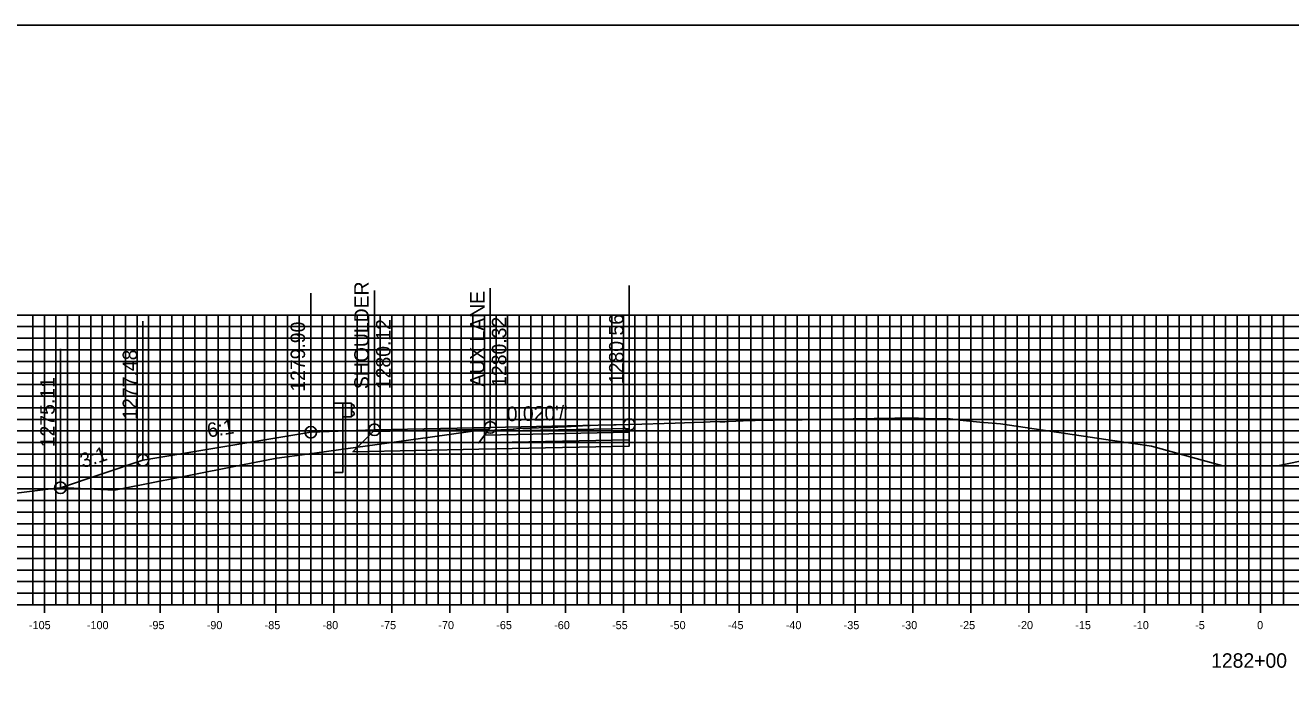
# Model space of a CAD drawing. Extents: x 674939 to 678919, y 750652 to 765176.
# Drawn here: x 678641.9 to 678751.2, y 763049.7 to 763106.3 of the extents above; entities that cross this region are included whole.
import ezdxf

# ---------------------------------------------------------------- set-up
doc = ezdxf.new("R2010")
doc.units = 0
for name, color, linetype in [('R_Alt Surface', 7, 'Continuous'), ('R_Axis', 7, 'Continuous'), ('R_Axis Annot', 7, 'Continuous'), ('R_Exist Surface', 7, 'Continuous'), ('R_Fin Surface', 7, 'Continuous'), ('R_Grid', 7, 'Continuous'), ('R_Guardrail', 7, 'Continuous'), ('R_No Plot', 7, 'Continuous'), ('R_Proposed Const Limits', 7, 'Continuous'), ('R_Xsect Elev', 7, 'Continuous'), ('R_Xsect Slope', 7, 'Continuous')]:
    doc.layers.add(name, color=color, linetype=linetype)

msp = doc.modelspace()

# ---------------------------------------------------------------- linework, layer by layer
at = {"layer": 'R_Alt Surface'}
msp.add_lwpolyline([(678694.04, 763070.52), (678694.04, 763069.98), (678681.04, 763069.72), (678670.17, 763069.5), (678671.92, 763071.25)], dxfattribs=at)
for points in [[(678694.04, 763071.18), (678694.04, 763070.52), (678681.04, 763070.26), (678681.54, 763070.93)], [(678694.04, 763071.51), (678694.04, 763071.18), (678681.54, 763070.93), (678681.79, 763071.26)]]:
    msp.add_lwpolyline(points, close=True, dxfattribs=at)
at = {"layer": 'R_Axis'}
for p, q in [((678643.53, 763055.59), (678643.53, 763056.99)), ((678648.53, 763055.59), (678648.53, 763056.99)), ((678653.53, 763055.59), (678653.53, 763056.99)), ((678658.53, 763055.59), (678658.53, 763056.99)), ((678663.53, 763055.59), (678663.53, 763056.99)), ((678668.53, 763055.59), (678668.53, 763056.99)), ((678673.53, 763055.59), (678673.53, 763056.99)), ((678678.53, 763055.59), (678678.53, 763056.99)), ((678683.53, 763055.59), (678683.53, 763056.99)), ((678688.53, 763055.59), (678688.53, 763056.99)), ((678693.53, 763055.59), (678693.53, 763056.99)), ((678698.53, 763055.59), (678698.53, 763056.99)), ((678703.53, 763055.59), (678703.53, 763056.99)), ((678708.53, 763055.59), (678708.53, 763056.99)), ((678713.53, 763055.59), (678713.53, 763056.99)), ((678718.53, 763055.59), (678718.53, 763056.99)), ((678723.53, 763055.59), (678723.53, 763056.99)), ((678728.53, 763055.59), (678728.53, 763056.99)), ((678733.53, 763055.59), (678733.53, 763056.99)), ((678738.53, 763055.59), (678738.53, 763056.99)), ((678743.53, 763055.59), (678743.53, 763056.99)), ((678748.53, 763055.59), (678748.53, 763056.99)), ((678598.53, 763056.29), (678898.53, 763056.29))]:
    msp.add_line(p, q, dxfattribs=at)
at = {"layer": 'R_Exist Surface'}
msp.add_lwpolyline([(678641.1, 763065.92), (678643.85, 763066.27), (678644.9, 763066.39), (678646.08, 763066.35), (678649.58, 763066.17), (678653.35, 763066.94), (678655.72, 763067.4), (678660.49, 763068.34), (678663.61, 763068.94), (678666.22, 763069.29), (678672.27, 763070.11), (678676.85, 763070.76), (678680.52, 763071.28), (678682.39, 763071.35), (678684.01, 763071.44), (678684.09, 763071.45), (678684.46, 763071.49), (678685.54, 763071.53), (678686.89, 763071.59), (678687.01, 763071.58), (678687.26, 763071.6), (678687.87, 763071.62), (678689.03, 763071.68), (678690.01, 763071.73), (678691.36, 763071.78), (678692.91, 763071.82), (678694.03, 763071.84), (678694.04, 763071.84), (678695.12, 763071.88), (678697.06, 763071.93), (678697.99, 763071.95), (678700.44, 763072.06), (678701.6, 763072.1), (678701.85, 763072.08), (678702.09, 763072.09), (678702.21, 763072.09), (678702.29, 763072.07), (678702.54, 763072.1), (678702.61, 763072.12), (678703.86, 763072.16), (678705.94, 763072.22), (678706.55, 763072.21), (678708.96, 763072.24), (678711.52, 763072.3), (678715.19, 763072.37), (678716.98, 763072.4), (678717.77, 763072.4), (678718.63, 763072.39), (678718.78, 763072.39), (678719.01, 763072.39), (678719.62, 763072.36), (678720.01, 763072.35), (678720.64, 763072.34), (678721.74, 763072.33), (678721.97, 763072.31), (678722.34, 763072.27), (678722.48, 763072.25), (678722.58, 763072.22), (678724.3, 763072.05), (678726.09, 763071.91), (678735.97, 763070.45), (678739.12, 763069.97), (678743.52, 763068.77), (678745.3, 763068.28), (678749.84, 763068.28), (678750.02, 763068.28), (678752.94, 763068.88)], dxfattribs=at)
at = {"layer": 'R_Fin Surface'}
for points in [[(678644.92, 763066.39), (678652.04, 763068.77), (678666.54, 763071.18), (678672.04, 763071.4), (678682.04, 763071.6), (678694.04, 763071.84)], [(678672.04, 763071.4), (678666.54, 763071.18)], [(678672.04, 763071.4), (678682.04, 763071.6), (678694.04, 763071.84)]]:
    msp.add_lwpolyline(points, dxfattribs=at)
for points in [[(678682.04, 763071.6), (678672.04, 763071.4), (678671.92, 763071.25), (678681.92, 763071.44)], [(678694.04, 763071.84), (678694.04, 763071.51), (678681.79, 763071.26), (678682.04, 763071.6)]]:
    msp.add_lwpolyline(points, close=True, dxfattribs=at)
at = {"layer": 'R_Grid'}
for p, q in [((678598.53, 763081.29), (678898.53, 763081.29)), ((678642.53, 763056.29), (678642.53, 763081.29)), ((678643.53, 763056.29), (678643.53, 763081.29)), ((678644.53, 763056.29), (678644.53, 763081.29)), ((678645.53, 763056.29), (678645.53, 763081.29)), ((678646.53, 763056.29), (678646.53, 763081.29)), ((678647.53, 763056.29), (678647.53, 763081.29)), ((678648.53, 763056.29), (678648.53, 763081.29)), ((678649.53, 763056.29), (678649.53, 763081.29)), ((678650.53, 763056.29), (678650.53, 763081.29)), ((678651.53, 763056.29), (678651.53, 763081.29)), ((678652.53, 763056.29), (678652.53, 763081.29)), ((678653.53, 763056.29), (678653.53, 763081.29)), ((678654.53, 763056.29), (678654.53, 763081.29)), ((678655.53, 763056.29), (678655.53, 763081.29)), ((678656.53, 763056.29), (678656.53, 763081.29)), ((678657.53, 763056.29), (678657.53, 763081.29)), ((678658.53, 763056.29), (678658.53, 763081.29)), ((678659.53, 763056.29), (678659.53, 763081.29)), ((678660.53, 763056.29), (678660.53, 763081.29)), ((678661.53, 763056.29), (678661.53, 763081.29)), ((678662.53, 763056.29), (678662.53, 763081.29)), ((678663.53, 763056.29), (678663.53, 763081.29)), ((678664.53, 763056.29), (678664.53, 763081.29)), ((678665.53, 763056.29), (678665.53, 763081.29)), ((678666.53, 763056.29), (678666.53, 763081.29)), ((678667.53, 763056.29), (678667.53, 763081.29)), ((678668.53, 763056.29), (678668.53, 763081.29)), ((678669.53, 763056.29), (678669.53, 763081.29)), ((678670.53, 763056.29), (678670.53, 763081.29)), ((678671.53, 763056.29), (678671.53, 763081.29)), ((678672.53, 763056.29), (678672.53, 763081.29)), ((678673.53, 763056.29), (678673.53, 763081.29)), ((678674.53, 763056.29), (678674.53, 763081.29)), ((678675.53, 763056.29), (678675.53, 763081.29)), ((678676.53, 763056.29), (678676.53, 763081.29)), ((678677.53, 763056.29), (678677.53, 763081.29)), ((678678.53, 763056.29), (678678.53, 763081.29)), ((678679.53, 763056.29), (678679.53, 763081.29)), ((678680.53, 763056.29), (678680.53, 763081.29)), ((678681.53, 763056.29), (678681.53, 763081.29)), ((678682.53, 763056.29), (678682.53, 763081.29)), ((678683.53, 763056.29), (678683.53, 763081.29)), ((678684.53, 763056.29), (678684.53, 763081.29)), ((678685.53, 763056.29), (678685.53, 763081.29)), ((678686.53, 763056.29), (678686.53, 763081.29)), ((678687.53, 763056.29), (678687.53, 763081.29)), ((678688.53, 763056.29), (678688.53, 763081.29)), ((678689.53, 763056.29), (678689.53, 763081.29)), ((678690.53, 763056.29), (678690.53, 763081.29)), ((678691.53, 763056.29), (678691.53, 763081.29)), ((678692.53, 763056.29), (678692.53, 763081.29)), ((678693.53, 763056.29), (678693.53, 763081.29)), ((678694.53, 763056.29), (678694.53, 763081.29)), ((678695.53, 763056.29), (678695.53, 763081.29)), ((678696.53, 763056.29), (678696.53, 763081.29)), ((678697.53, 763056.29), (678697.53, 763081.29)), ((678698.53, 763056.29), (678698.53, 763081.29)), ((678699.53, 763056.29), (678699.53, 763081.29)), ((678700.53, 763056.29), (678700.53, 763081.29)), ((678701.53, 763056.29), (678701.53, 763081.29)), ((678702.53, 763056.29), (678702.53, 763081.29)), ((678703.53, 763056.29), (678703.53, 763081.29)), ((678704.53, 763056.29), (678704.53, 763081.29)), ((678705.53, 763056.29), (678705.53, 763081.29)), ((678706.53, 763056.29), (678706.53, 763081.29)), ((678707.53, 763056.29), (678707.53, 763081.29)), ((678708.53, 763056.29), (678708.53, 763081.29)), ((678709.53, 763056.29), (678709.53, 763081.29)), ((678710.53, 763056.29), (678710.53, 763081.29)), ((678711.53, 763056.29), (678711.53, 763081.29)), ((678712.53, 763056.29), (678712.53, 763081.29)), ((678713.53, 763056.29), (678713.53, 763081.29)), ((678714.53, 763056.29), (678714.53, 763081.29)), ((678715.53, 763056.29), (678715.53, 763081.29)), ((678716.53, 763056.29), (678716.53, 763081.29)), ((678717.53, 763056.29), (678717.53, 763081.29)), ((678718.53, 763056.29), (678718.53, 763081.29)), ((678719.53, 763056.29), (678719.53, 763081.29)), ((678720.53, 763056.29), (678720.53, 763081.29)), ((678721.53, 763056.29), (678721.53, 763081.29)), ((678722.53, 763056.29), (678722.53, 763081.29)), ((678723.53, 763056.29), (678723.53, 763081.29)), ((678724.53, 763056.29), (678724.53, 763081.29)), ((678725.53, 763056.29), (678725.53, 763081.29)), ((678726.53, 763056.29), (678726.53, 763081.29)), ((678727.53, 763056.29), (678727.53, 763081.29)), ((678728.53, 763056.29), (678728.53, 763081.29)), ((678729.53, 763056.29), (678729.53, 763081.29)), ((678730.53, 763056.29), (678730.53, 763081.29)), ((678731.53, 763056.29), (678731.53, 763081.29)), ((678732.53, 763056.29), (678732.53, 763081.29)), ((678733.53, 763056.29), (678733.53, 763081.29)), ((678734.53, 763056.29), (678734.53, 763081.29)), ((678735.53, 763056.29), (678735.53, 763081.29)), ((678736.53, 763056.29), (678736.53, 763081.29)), ((678737.53, 763056.29), (678737.53, 763081.29)), ((678738.53, 763056.29), (678738.53, 763081.29)), ((678739.53, 763056.29), (678739.53, 763081.29)), ((678740.53, 763056.29), (678740.53, 763081.29)), ((678741.53, 763056.29), (678741.53, 763081.29)), ((678742.53, 763056.29), (678742.53, 763081.29)), ((678743.53, 763056.29), (678743.53, 763081.29)), ((678744.53, 763056.29), (678744.53, 763081.29)), ((678745.53, 763056.29), (678745.53, 763081.29)), ((678746.53, 763056.29), (678746.53, 763081.29)), ((678747.53, 763056.29), (678747.53, 763081.29)), ((678748.53, 763056.29), (678748.53, 763081.29)), ((678749.53, 763056.29), (678749.53, 763081.29)), ((678750.53, 763056.29), (678750.53, 763081.29)), ((678598.53, 763080.29), (678898.53, 763080.29)), ((678598.53, 763079.29), (678898.53, 763079.29)), ((678598.53, 763078.29), (678898.53, 763078.29)), ((678598.53, 763077.29), (678898.53, 763077.29)), ((678598.53, 763076.29), (678898.53, 763076.29)), ((678598.53, 763075.29), (678898.53, 763075.29)), ((678598.53, 763074.29), (678898.53, 763074.29)), ((678598.53, 763073.29), (678898.53, 763073.29)), ((678598.53, 763072.29), (678898.53, 763072.29)), ((678598.53, 763071.29), (678898.53, 763071.29)), ((678598.53, 763070.29), (678898.53, 763070.29)), ((678598.53, 763069.29), (678898.53, 763069.29)), ((678598.53, 763068.29), (678898.53, 763068.29)), ((678598.53, 763067.29), (678898.53, 763067.29)), ((678598.53, 763066.29), (678898.53, 763066.29)), ((678598.53, 763065.29), (678898.53, 763065.29)), ((678598.53, 763064.29), (678898.53, 763064.29)), ((678598.53, 763063.29), (678898.53, 763063.29)), ((678598.53, 763062.29), (678898.53, 763062.29)), ((678598.53, 763061.29), (678898.53, 763061.29)), ((678598.53, 763060.29), (678898.53, 763060.29)), ((678598.53, 763059.29), (678898.53, 763059.29)), ((678598.53, 763058.29), (678898.53, 763058.29)), ((678598.53, 763057.29), (678898.53, 763057.29)), ((678598.53, 763056.29), (678898.53, 763056.29))]:
    msp.add_line(p, q, dxfattribs=at)
at = {"layer": 'R_Guardrail'}
for points in [[(678669.29, 763073.68), (678668.54, 763073.68), (678668.54, 763071.26), (678669.29, 763071.29)], [(678670.04, 763073.68), (678669.29, 763073.68), (678669.29, 763072.5), (678670.04, 763072.5)], [(678670.04, 763073.6), (678670.14, 763073.58), (678670.28, 763073.48), (678670.28, 763073.34), (678670.06, 763073.14), (678670.06, 763073.05), (678670.28, 763072.85), (678670.28, 763072.7), (678670.14, 763072.6), (678670.04, 763072.58)]]:
    msp.add_lwpolyline(points, close=True, dxfattribs=at)
for points in [[(678669.29, 763067.71), (678669.29, 763071.29), (678668.54, 763071.26), (678668.54, 763067.71)], [(678669.29, 763067.71), (678668.54, 763067.71)]]:
    msp.add_lwpolyline(points, dxfattribs=at)
at = {"layer": 'R_No Plot'}
msp.add_lwpolyline([(678578.53, 762886.29), (678918.53, 762886.29), (678918.53, 763106.29), (678578.53, 763106.29)], close=True, dxfattribs=at)
for centre in [(678694.04, 763071.84), (678666.54, 763071.18), (678672.04, 763071.4), (678682.04, 763071.6), (678652.04, 763068.77), (678644.92, 763066.39)]:
    msp.add_circle(centre, 0.5, dxfattribs=at)
at = {"layer": 'R_Proposed Const Limits'}
msp.add_lwpolyline([(678666.54, 763071.18), (678652.04, 763068.77), (678644.92, 763066.39)], dxfattribs=at)
at = {"layer": 'R_Xsect Elev'}
for p, q in [((678666.54, 763071.18), (678666.54, 763083.18)), ((678672.04, 763071.4), (678672.04, 763083.4)), ((678682.04, 763071.6), (678682.04, 763083.6)), ((678694.04, 763071.84), (678694.04, 763083.84)), ((678652.04, 763068.77), (678652.04, 763080.77)), ((678644.92, 763066.39), (678644.92, 763078.39))]:
    msp.add_line(p, q, dxfattribs=at)

# ---------------------------------------------------------------- texts
at = {"layer": 'R_Axis Annot'}
for s, height, p in [('-105', 0.7, (678642.2, 763054.19)), ('-100', 0.7, (678647.2, 763054.19)), ('-95', 0.7, (678652.55, 763054.19)), ('-90', 0.7, (678657.55, 763054.19)), ('-85', 0.7, (678662.55, 763054.19)), ('-80', 0.7, (678667.55, 763054.19)), ('-75', 0.7, (678672.55, 763054.19)), ('-70', 0.7, (678677.55, 763054.19)), ('-65', 0.7, (678682.55, 763054.19)), ('-60', 0.7, (678687.55, 763054.19)), ('-55', 0.7, (678692.55, 763054.19)), ('-50', 0.7, (678697.55, 763054.19)), ('-45', 0.7, (678702.55, 763054.19)), ('-40', 0.7, (678707.55, 763054.19)), ('-35', 0.7, (678712.55, 763054.19)), ('-30', 0.7, (678717.55, 763054.19)), ('-25', 0.7, (678722.55, 763054.19)), ('-20', 0.7, (678727.55, 763054.19)), ('-15', 0.7, (678732.55, 763054.19)), ('-10', 0.7, (678737.55, 763054.19)), ('-5', 0.7, (678742.9, 763054.19)), ('0', 0.7, (678748.25, 763054.19)), ('1282+00', 1.25, (678744.28, 763050.86))]:
    msp.add_text(s, height=height, dxfattribs=at).set_placement(p)
at = {"layer": 'R_Xsect Elev'}
for s, p in [('SHOULDER', (678671.54, 763074.9)), ('AUX LANE', (678681.54, 763075.1)), ('1280.32', (678683.42, 763075.1)), ('1280.56', (678693.54, 763075.34)), ('1279.90', (678666.04, 763074.68)), ('1280.12', (678673.42, 763074.9)), ('1277.48', (678651.54, 763072.27)), ('1275.11', (678644.42, 763069.89))]:
    msp.add_text(s, height=1.25, rotation=90, dxfattribs=at).set_placement(p)
at = {"layer": 'R_Xsect Slope'}
for s, rotation, p in [("0.020'/'", 1.1458, (678683.47, 763072.13)), ('6:1', 9.4623, (678657.69, 763070.71)), ('3:1', 18.4349, (678646.86, 763068.07))]:
    msp.add_text(s, height=1.25, rotation=rotation, dxfattribs=at).set_placement(p)

doc.saveas('drawing.dxf')
